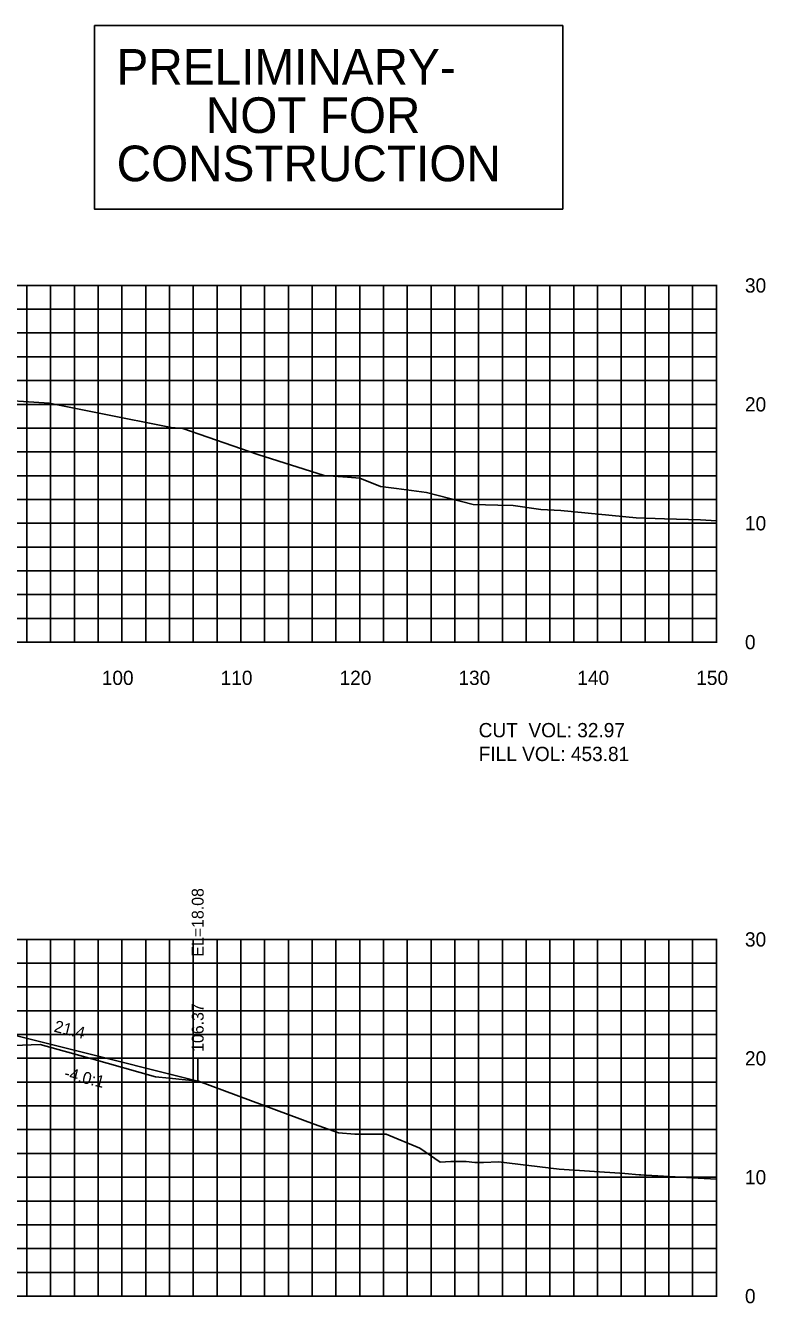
# Model space of a CAD drawing. Extents: x 1800880 to 1818864, y 245271 to 250560.
# Drawn here: x 1804762.9 to 1804825.1, y 250153.8 to 250261.3 of the extents above; entities that cross this region are included whole.
import ezdxf

# ---------------------------------------------------------------- set-up
doc = ezdxf.new("R2010")
doc.units = 0
for name, color, linetype in [('33', 7, 'Continuous'), ('ANNO-TXT', 7, 'Continuous'), ('CL-CNST', 7, 'Continuous'), ('DESIGN - DRAINAGE - Bridges', 7, 'Continuous'), ('DRAINAGETXT', 7, 'Continuous'), ('Level 32', 7, 'Continuous'), ('Level 37', 7, 'Continuous'), ('Level 46', 7, 'Continuous'), ('Level 62', 7, 'Continuous'), ('SHT-BDR', 7, 'Continuous')]:
    doc.layers.add(name, color=color, linetype=linetype)

msp = doc.modelspace()

# ---------------------------------------------------------------- linework, layer by layer
at = {"layer": 'CL-CNST'}
for points in [[(1804759.66, 250229.87), (1804764.87, 250229.54), (1804769.23, 250228.66), (1804775.13, 250227.48), (1804776.12, 250227.39), (1804782.43, 250225.21), (1804788, 250223.45), (1804789.96, 250223.31), (1804791, 250223.23), (1804792.74, 250222.53), (1804794.1, 250222.34), (1804796.6, 250222.01), (1804800.55, 250221), (1804802.61, 250220.95), (1804803.9, 250220.92), (1804806.23, 250220.6), (1804807.9, 250220.5), (1804814.25, 250219.88), (1804816.62, 250219.81), (1804819.67, 250219.71), (1804821, 250219.64)], [(1804761.87, 250175.51), (1804764.13, 250175.58), (1804768.46, 250174.38), (1804773.81, 250172.87), (1804774.98, 250172.75), (1804777.43, 250172.51), (1804787.17, 250168.9), (1804789.2, 250168.16), (1804790.59, 250168.05), (1804792.03, 250168.05), (1804793.22, 250168.05), (1804796.04, 250166.86), (1804797.76, 250165.71), (1804798.66, 250165.76), (1804799.94, 250165.76), (1804800.67, 250165.66), (1804801.42, 250165.67), (1804802.67, 250165.73), (1804807.78, 250165.12), (1804813.31, 250164.73), (1804814.5, 250164.62), (1804814.63, 250164.62), (1804814.92, 250164.61), (1804815.08, 250164.6), (1804819.47, 250164.35), (1804821, 250164.28)]]:
    msp.add_lwpolyline(points, dxfattribs=at)
at = {"layer": 'DESIGN - DRAINAGE - Bridges'}
for p, q in [((1804821, 250209.43), (1804821, 250239.43)), ((1804821.06, 250239.43), (1804821, 250239.43)), ((1804821.06, 250229.43), (1804821, 250229.43)), ((1804821.06, 250219.43), (1804821, 250219.43)), ((1804521, 250209.43), (1804821, 250209.43)), ((1804771, 250209.37), (1804771, 250209.43)), ((1804781, 250209.37), (1804781, 250209.43)), ((1804791, 250209.37), (1804791, 250209.43)), ((1804801, 250209.37), (1804801, 250209.43)), ((1804811, 250209.37), (1804811, 250209.43)), ((1804821, 250209.37), (1804821, 250209.43)), ((1804821.06, 250209.43), (1804821, 250209.43)), ((1804821, 250154.43), (1804821, 250184.43)), ((1804821.06, 250184.43), (1804821, 250184.43)), ((1804821.06, 250174.43), (1804821, 250174.43)), ((1804821.06, 250164.43), (1804821, 250164.43)), ((1804521, 250154.43), (1804821, 250154.43)), ((1804771, 250154.37), (1804771, 250154.43)), ((1804781, 250154.37), (1804781, 250154.43)), ((1804791, 250154.37), (1804791, 250154.43)), ((1804801, 250154.37), (1804801, 250154.43)), ((1804811, 250154.37), (1804811, 250154.43)), ((1804821, 250154.37), (1804821, 250154.43)), ((1804821.06, 250154.43), (1804821, 250154.43))]:
    msp.add_line(p, q, dxfattribs=at)
at = {"layer": 'Level 32'}
msp.add_lwpolyline([(1804768.68, 250261.29), (1804808.08, 250261.29), (1804808.08, 250245.85), (1804768.68, 250245.85)], close=True, dxfattribs=at)
at = {"layer": 'Level 37'}
msp.add_line((1804777.37, 250172.51), (1804777.37, 250174.51), dxfattribs=at)
at = {"layer": 'Level 46'}
for p, q in [((1804521, 250239.43), (1804821, 250239.43)), ((1804763, 250209.43), (1804763, 250239.43)), ((1804765, 250209.43), (1804765, 250239.43)), ((1804767, 250209.43), (1804767, 250239.43)), ((1804769, 250209.43), (1804769, 250239.43)), ((1804771, 250209.43), (1804771, 250239.43)), ((1804773, 250209.43), (1804773, 250239.43)), ((1804775, 250209.43), (1804775, 250239.43)), ((1804777, 250209.43), (1804777, 250239.43)), ((1804779, 250209.43), (1804779, 250239.43)), ((1804781, 250209.43), (1804781, 250239.43)), ((1804783, 250209.43), (1804783, 250239.43)), ((1804785, 250209.43), (1804785, 250239.43)), ((1804787, 250209.43), (1804787, 250239.43)), ((1804789, 250209.43), (1804789, 250239.43)), ((1804791, 250209.43), (1804791, 250239.43)), ((1804793, 250209.43), (1804793, 250239.43)), ((1804795, 250209.43), (1804795, 250239.43)), ((1804797, 250209.43), (1804797, 250239.43)), ((1804799, 250209.43), (1804799, 250239.43)), ((1804801, 250209.43), (1804801, 250239.43)), ((1804803, 250209.43), (1804803, 250239.43)), ((1804805, 250209.43), (1804805, 250239.43)), ((1804807, 250209.43), (1804807, 250239.43)), ((1804809, 250209.43), (1804809, 250239.43)), ((1804811, 250209.43), (1804811, 250239.43)), ((1804813, 250209.43), (1804813, 250239.43)), ((1804815, 250209.43), (1804815, 250239.43)), ((1804817, 250209.43), (1804817, 250239.43)), ((1804819, 250209.43), (1804819, 250239.43)), ((1804821, 250209.43), (1804821, 250239.43)), ((1804521, 250237.43), (1804821, 250237.43)), ((1804521, 250235.43), (1804821, 250235.43)), ((1804521, 250233.43), (1804821, 250233.43)), ((1804521, 250231.43), (1804821, 250231.43)), ((1804521, 250229.43), (1804821, 250229.43)), ((1804521, 250227.43), (1804821, 250227.43)), ((1804521, 250225.43), (1804821, 250225.43)), ((1804521, 250223.43), (1804821, 250223.43)), ((1804521, 250221.43), (1804821, 250221.43)), ((1804521, 250219.43), (1804821, 250219.43)), ((1804521, 250217.43), (1804821, 250217.43)), ((1804521, 250215.43), (1804821, 250215.43)), ((1804521, 250213.43), (1804821, 250213.43)), ((1804521, 250211.43), (1804821, 250211.43)), ((1804521, 250209.43), (1804821, 250209.43)), ((1804521, 250184.43), (1804821, 250184.43)), ((1804763, 250154.43), (1804763, 250184.43)), ((1804765, 250154.43), (1804765, 250184.43)), ((1804767, 250154.43), (1804767, 250184.43)), ((1804769, 250154.43), (1804769, 250184.43)), ((1804771, 250154.43), (1804771, 250184.43)), ((1804773, 250154.43), (1804773, 250184.43)), ((1804775, 250154.43), (1804775, 250184.43)), ((1804777, 250154.43), (1804777, 250184.43)), ((1804779, 250154.43), (1804779, 250184.43)), ((1804781, 250154.43), (1804781, 250184.43)), ((1804783, 250154.43), (1804783, 250184.43)), ((1804785, 250154.43), (1804785, 250184.43)), ((1804787, 250154.43), (1804787, 250184.43)), ((1804789, 250154.43), (1804789, 250184.43)), ((1804791, 250154.43), (1804791, 250184.43)), ((1804793, 250154.43), (1804793, 250184.43)), ((1804795, 250154.43), (1804795, 250184.43)), ((1804797, 250154.43), (1804797, 250184.43)), ((1804799, 250154.43), (1804799, 250184.43)), ((1804801, 250154.43), (1804801, 250184.43)), ((1804803, 250154.43), (1804803, 250184.43)), ((1804805, 250154.43), (1804805, 250184.43)), ((1804807, 250154.43), (1804807, 250184.43)), ((1804809, 250154.43), (1804809, 250184.43)), ((1804811, 250154.43), (1804811, 250184.43)), ((1804813, 250154.43), (1804813, 250184.43)), ((1804815, 250154.43), (1804815, 250184.43)), ((1804817, 250154.43), (1804817, 250184.43)), ((1804819, 250154.43), (1804819, 250184.43)), ((1804821, 250154.43), (1804821, 250184.43)), ((1804521, 250182.43), (1804821, 250182.43)), ((1804521, 250180.43), (1804821, 250180.43)), ((1804521, 250178.43), (1804821, 250178.43)), ((1804521, 250176.43), (1804821, 250176.43)), ((1804521, 250174.43), (1804821, 250174.43)), ((1804521, 250172.43), (1804821, 250172.43)), ((1804521, 250170.43), (1804821, 250170.43)), ((1804521, 250168.43), (1804821, 250168.43)), ((1804521, 250166.43), (1804821, 250166.43)), ((1804521, 250164.43), (1804821, 250164.43)), ((1804521, 250162.43), (1804821, 250162.43)), ((1804521, 250160.43), (1804821, 250160.43)), ((1804521, 250158.43), (1804821, 250158.43)), ((1804521, 250156.43), (1804821, 250156.43)), ((1804521, 250154.43), (1804821, 250154.43))]:
    msp.add_line(p, q, dxfattribs=at)
at = {"layer": 'Level 62'}
msp.add_lwpolyline([(1804660.42, 250177.59), (1804670.01, 250177.21), (1804670.84, 250176.36), (1804673.34, 250176.68), (1804682.93, 250177.07), (1804694.93, 250177.33), (1804706.25, 250177.58), (1804718.25, 250177.84), (1804730.25, 250178.11), (1804743.99, 250178.41), (1804744.98, 250178.37), (1804745.06, 250178.3), (1804753.99, 250177.94), (1804755.99, 250177.86), (1804777.37, 250172.51)], dxfattribs=at)

# ---------------------------------------------------------------- texts
for s, p in [('100', (1804769.3, 250205.83)), ('110', (1804779.3, 250205.83)), ('120', (1804789.3, 250205.83)), ('130', (1804799.3, 250205.83)), ('140', (1804809.3, 250205.83)), ('150', (1804819.3, 250205.83))]:
    msp.add_text(s, height=1.2).set_placement(p)
at = {"layer": '33'}
for s, p in [('30', (1804823.4, 250238.83)), ('20', (1804823.4, 250228.83)), ('10', (1804823.4, 250218.83)), ('0', (1804823.4, 250208.83)), ('30', (1804823.4, 250183.83)), ('20', (1804823.4, 250173.83)), ('10', (1804823.4, 250163.83)), ('0', (1804823.4, 250153.83))]:
    msp.add_text(s, height=1.2, dxfattribs=at).set_placement(p)
at = {"layer": 'ANNO-TXT'}
msp.add_text('21.4', height=1, rotation=345.9638, dxfattribs=at).set_placement((1804765.22, 250176.68))
at = {"layer": 'DRAINAGETXT'}
for s, p in [('CUT  VOL: 32.97', (1804801, 250201.43)), ('FILL VOL: 453.81', (1804801, 250199.43))]:
    msp.add_text(s, height=1.2, dxfattribs=at).set_placement(p)
at = {"layer": 'Level 32'}
for s, p in [('PRELIMINARY-', (1804770.54, 250256.31)), ('NOT FOR', (1804778.05, 250252.25)), ('CONSTRUCTION', (1804770.55, 250248.19))]:
    msp.add_text(s, height=3, dxfattribs=at).set_placement(p)
at = {"layer": 'Level 37'}
msp.add_text('-4.0:1', height=1, rotation=345.9638, dxfattribs=at).set_placement((1804766.07, 250172.76))
at = {"layer": 'SHT-BDR'}
for s, p in [('EL=18.08', (1804777.87, 250182.98)), ('106.37', (1804777.87, 250174.97))]:
    msp.add_text(s, height=1, rotation=90, dxfattribs=at).set_placement(p)

doc.saveas('drawing.dxf')
